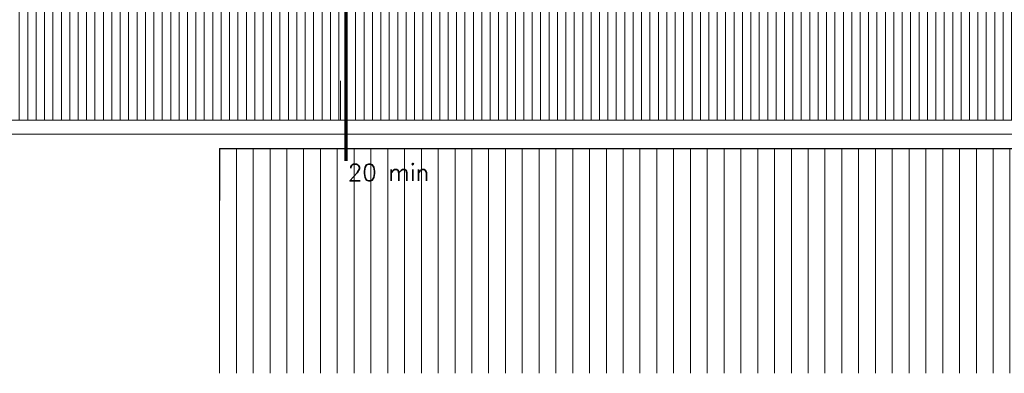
# Model space of a CAD drawing. Header units: millimetres. Extents: x -13022 to 1371524, y -38729 to 632593.
# Tile 374 of 381: x 1267180 to 1284745, y -17768 to -11459. Entities that reach past the tile are written whole.
import ezdxf

# ---------------------------------------------------------------- set-up
doc = ezdxf.new("R2010")
doc.units = ezdxf.units.MM
doc.header["$LTSCALE"] = 35
doc.linetypes.add('AI9-LType1', pattern=[1.69333, 0.846665, -0.846665])
doc.linetypes.add('DASHED', pattern=[200, 100, -100])
doc.layers.add('Al65----_beveiliging-inst', color=92, linetype='Continuous', lineweight=9)
doc.layers.add('B95 tekst', color=7, linetype='Continuous', lineweight=25)
for name, color, linetype in [('LAYER22', 7, 'Continuous'), ('LAYER24', 7, 'Continuous'), ('LAYER27', 7, 'Continuous')]:
    doc.layers.add(name, color=color, linetype=linetype)
doc.styles.add('Algemeen', font='simplex.shx', dxfattribs={"height": 2.5})

msp = doc.modelspace()

# ---------------------------------------------------------------- hatches: boundary and pattern name
at = {"layer": 'LAYER27', "linetype": 'Continuous', "lineweight": 13}
h = msp.add_hatch(dxfattribs=at)
h.set_pattern_fill("~A--G'+~", style=0, pattern_type=0)
h.set_pattern_definition([(90, (1263423.67, -13251.68), (-150, 9e-15), [])])
h.paths.add_polyline_path([(1263423.667, -13251.68), (1263423.667, -11276.695), (1321119.667, -11276.695), (1321119.667, -13251.68)], flags=0)
h = msp.add_hatch(dxfattribs=at)
h.set_pattern_fill("~A--G'$~", color=253, style=0, pattern_type=0)
h.set_pattern_definition([(90, (1270745.67, -17767.77), (-300, 2e-14), [])])
h.paths.add_polyline_path([(1270745.667, -17767.773), (1270745.698, -13757.68), (1330309.167, -13757.68), (1330309.167, -17767.773)], flags=0)

# ---------------------------------------------------------------- linework, layer by layer
at = {"layer": 'Al65----_beveiliging-inst', "color": 130, "linetype": 'AI9-LType1', "lineweight": 0, "ltscale": 0.1, "const_width": 60, "flags": 128}
msp.add_lwpolyline([(1273000.963, -976.045), (1273000.963, -13982.701)], dxfattribs=at)
at = {"layer": 'LAYER22', "color": 7, "linetype": 'Continuous', "lineweight": 18}
msp.add_lwpolyline([(1263423.667, -13501.68), (1263423.667, -13251.68), (1321119.667, -13251.68), (1321119.667, -13501.68)], close=True, dxfattribs=at)
at = {"layer": 'LAYER22', "color": 7, "linetype": 'DASHED', "lineweight": 18}
msp.add_lwpolyline([(1263423.667, -13501.68), (1263423.667, -13251.68), (1321119.667, -13251.68), (1321119.667, -13501.68)], close=True, dxfattribs=at)
at = {"layer": 'LAYER22', "color": 9, "linetype": 'Continuous', "lineweight": 25}
for points in [[(1270745.698, -13757.68), (1330309.167, -13757.68)], [(1270745.698, -13757.68), (1270745.698, -14685.351)]]:
    msp.add_lwpolyline(points, dxfattribs=at)
at = {"layer": 'LAYER22', "color": 9, "linetype": 'DASHED', "lineweight": 25}
for points in [[(1270745.698, -13757.68), (1330309.167, -13757.68)], [(1270745.698, -13757.68), (1270745.698, -14685.351)]]:
    msp.add_lwpolyline(points, dxfattribs=at)
at = {"layer": 'LAYER24', "color": 7, "linetype": 'Continuous', "lineweight": 18}
msp.add_lwpolyline([(1272904.667, -12548.164), (1272904.667, -13251.68)], dxfattribs=at)
at = {"layer": 'LAYER24', "color": 7, "linetype": 'DASHED', "lineweight": 18}
msp.add_lwpolyline([(1272904.667, -12548.164), (1272904.667, -13251.68)], dxfattribs=at)

# ---------------------------------------------------------------- texts
at = {"layer": 'B95 tekst', "style": 'Algemeen'}
msp.add_text('20 min', height=300, dxfattribs=at).set_placement((1273033.839, -14334.312))

doc.saveas('drawing.dxf')
